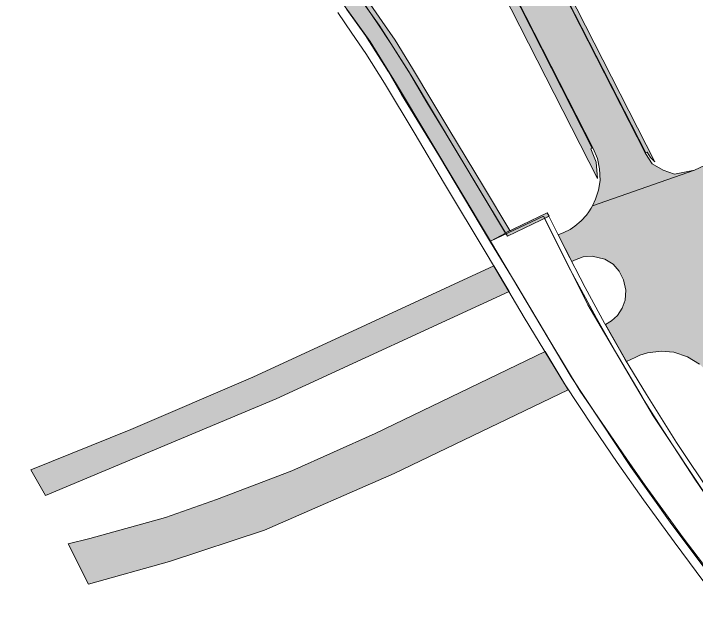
# Model space of a CAD drawing. Extents: x 2356431 to 2371438, y 6972864 to 6982525.
# Drawn here: x 2358109.27 to 2358134.23, y 6974351.33 to 6974373.39 of the extents above; entities that cross this region are included whole.
import ezdxf

# ---------------------------------------------------------------- set-up
doc = ezdxf.new("R2010")
doc.units = 0
doc.header["$LTSCALE"] = 5.6
for name, color, linetype, lineweight in [('1', 7, 'Continuous', 25), ('10', 7, 'Continuous', 13), ('12', 7, 'Continuous', 13), ('13', 7, 'Continuous', 13), ('9', 7, 'Continuous', 13)]:
    doc.layers.add(name, color=color, linetype=linetype, lineweight=lineweight)

msp = doc.modelspace()

# ---------------------------------------------------------------- hatches: boundary and pattern name
at = {"layer": '1'}
for points in [[(2358126.299, 6974366.987), (2358127.273, 6974365.363), (2358127.435, 6974365.448), (2358126.468, 6974367.062), (2358125.207, 6974369.157), (2358124.583, 6974370.203), (2358123.87, 6974371.384), (2358123.233, 6974372.413), (2358122.765, 6974373.099), (2358122.319, 6974373.74), (2358121.808, 6974374.448), (2358121.344, 6974375.061), (2358120.703, 6974375.878), (2358120.208, 6974376.465), (2358120.087, 6974376.34), (2358120.439, 6974375.91), (2358121.011, 6974375.21), (2358121.561, 6974374.488), (2358122.026, 6974373.854), (2358122.609, 6974373.022), (2358123.085, 6974372.297), (2358123.723, 6974371.289), (2358124.396, 6974370.143), (2358125.068, 6974369.045)], [(2358127.28, 6974365.366), (2358128.808, 6974366.104), (2358128.878, 6974365.976), (2358127.348, 6974365.242)]]:
    msp.add_hatch(color=256, dxfattribs=at).paths.add_polyline_path(points)
at = {"layer": '10'}
for points in [[(2358132.748, 6974367.966), (2358132.586, 6974368.119), (2358132.459, 6974368.318), (2358132.412, 6974368.295), (2358125.402, 6974382.006), (2358122.981, 6974386.905), (2358121.734, 6974389.591), (2358121.65, 6974390.114), (2358123.84, 6974385.567), (2358126.717, 6974379.798)], [(2358130.65, 6974367.354), (2358127.164, 6974374.185), (2358124.411, 6974379.583), (2358121.038, 6974386.198), (2358120.874, 6974387.319), (2358124.28, 6974380.559), (2358125.978, 6974377.281), (2358130.453, 6974368.466), (2358130.406, 6974368.443), (2358130.601, 6974367.958)]]:
    msp.add_hatch(color=256, dxfattribs=at).paths.add_polyline_path(points)
at = {"layer": '13'}
msp.add_hatch(color=256, dxfattribs=at).paths.add_polyline_path([(2358109.271, 6974384.57), (2358112.125, 6974382.759), (2358114.503, 6974380.962), (2358117.031, 6974378.707), (2358119.267, 6974376.341), (2358121.25, 6974373.862), (2358122.32, 6974372.37), (2358123.284, 6974370.804), (2358126.723, 6974365.065), (2358127.282, 6974365.36), (2358123.824, 6974371.128), (2358122.655, 6974372.963), (2358121.461, 6974374.646), (2358119.927, 6974376.54), (2358116.813, 6974379.784), (2358113.35, 6974382.655), (2358109.586, 6974385.116)])
at = {"layer": '9'}
for points in [[(2358122.778, 6974383.583), (2358130.493, 6974368.454), (2358130.642, 6974368.094), (2358130.724, 6974367.704), (2358130.738, 6974367.281), (2358130.684, 6974366.927), (2358130.576, 6974366.599), (2358130.461, 6974366.353), (2358134.192, 6974367.663), (2358133.464, 6974367.519), (2358133.05, 6974367.662), (2358132.649, 6974367.891), (2358132.406, 6974368.267), (2358125.829, 6974381.167), (2358123.126, 6974386.608), (2358120.137, 6974393.03), (2358120.653, 6974388.562), (2358120.873, 6974387.32)], [(2358135.005, 6974359.803), (2358134.764, 6974360.184), (2358134.381, 6974360.559), (2358133.939, 6974360.83), (2358133.435, 6974360.997), (2358132.975, 6974361.033), (2358132.477, 6974360.978), (2358132.199, 6974360.886), (2358132.025, 6974360.807), (2358131.713, 6974360.658), (2358130.941, 6974362.011), (2358131.162, 6974362.142), (2358131.378, 6974362.342), (2358131.544, 6974362.605), (2358131.653, 6974362.904), (2358131.687, 6974363.274), (2358131.601, 6974363.642), (2358131.434, 6974363.97), (2358131.223, 6974364.223), (2358130.916, 6974364.4), (2358130.449, 6974364.509), (2358130.116, 6974364.489), (2358129.808, 6974364.373), (2358129.701, 6974364.32), (2358129.206, 6974365.298), (2358129.418, 6974365.379), (2358129.647, 6974365.494), (2358129.82, 6974365.613), (2358130.052, 6974365.806), (2358130.239, 6974366.011), (2358130.329, 6974366.138), (2358130.417, 6974366.272), (2358130.461, 6974366.353), (2358134.192, 6974367.663), (2358135.473, 6974368.264), (2358137.584, 6974364.073), (2358135.899, 6974363.272), (2358135.602, 6974363.08), (2358135.352, 6974362.82), (2358135.224, 6974362.542), (2358135.136, 6974362.2), (2358135.153, 6974361.832), (2358135.282, 6974361.442), (2358135.877, 6974360.256)], [(2358110.442, 6974355.748), (2358118.878, 6974359.289), (2358127.408, 6974363.221), (2358126.85, 6974364.154), (2358122.173, 6974362.006), (2358118.026, 6974360.084), (2358113.56, 6974358.173), (2358109.899, 6974356.693)], [(2358112.014, 6974352.506), (2358114.971, 6974353.343), (2358118.459, 6974354.484), (2358123.208, 6974356.562), (2358129.566, 6974359.623), (2358128.729, 6974361.018), (2358122.504, 6974358.021), (2358119.451, 6974356.66), (2358116.7, 6974355.609), (2358114.828, 6974354.946), (2358112.063, 6974354.185), (2358111.265, 6974353.989)]]:
    msp.add_hatch(color=256, dxfattribs=at).paths.add_polyline_path(points)

# ---------------------------------------------------------------- linework, layer by layer
at = {"layer": '1', "lineweight": 13}
for points in [[(2358126.299, 6974366.987), (2358127.273, 6974365.363), (2358127.435, 6974365.448), (2358126.468, 6974367.062), (2358125.207, 6974369.157), (2358124.583, 6974370.203), (2358123.87, 6974371.384), (2358123.233, 6974372.413), (2358122.765, 6974373.099), (2358122.319, 6974373.74), (2358121.808, 6974374.448), (2358121.344, 6974375.061), (2358120.703, 6974375.878), (2358120.208, 6974376.465), (2358120.087, 6974376.34), (2358120.439, 6974375.91), (2358121.011, 6974375.21), (2358121.561, 6974374.488), (2358122.026, 6974373.854), (2358122.609, 6974373.022), (2358123.085, 6974372.297), (2358123.723, 6974371.289), (2358124.396, 6974370.143), (2358125.068, 6974369.045)], [(2358127.28, 6974365.366), (2358128.808, 6974366.104), (2358128.878, 6974365.976), (2358127.348, 6974365.242)]]:
    msp.add_lwpolyline(points, close=True, dxfattribs=at)
at = {"layer": '10'}
for points in [[(2358132.748, 6974367.966), (2358132.586, 6974368.119), (2358132.459, 6974368.318), (2358132.412, 6974368.295), (2358125.402, 6974382.006), (2358122.981, 6974386.905), (2358121.734, 6974389.591), (2358121.65, 6974390.114), (2358123.84, 6974385.567), (2358126.717, 6974379.798)], [(2358130.65, 6974367.354), (2358127.164, 6974374.185), (2358124.411, 6974379.583), (2358121.038, 6974386.198), (2358120.874, 6974387.319), (2358124.28, 6974380.559), (2358125.978, 6974377.281), (2358130.453, 6974368.466), (2358130.406, 6974368.443), (2358130.601, 6974367.958)]]:
    msp.add_lwpolyline(points, close=True, dxfattribs=at)
at = {"layer": '12'}
for points in [[(2358134.825, 6974352.213), (2358133.451, 6974354.06), (2358132.328, 6974355.601), (2358131.364, 6974356.964), (2358130.488, 6974358.256), (2358129.439, 6974359.839), (2358127.959, 6974362.269), (2358126.647, 6974364.499), (2358125.005, 6974367.224), (2358123.965, 6974368.977), (2358122.847, 6974370.847), (2358122.169, 6974371.926), (2358121.651, 6974372.677), (2358121.134, 6974373.427)], [(2358121.475, 6974373.543), (2358122.155, 6974372.586), (2358122.999, 6974371.254), (2358123.472, 6974370.435), (2358124.827, 6974368.223), (2358126.693, 6974365.083), (2358127.67, 6974363.493), (2358128.939, 6974361.348), (2358130.008, 6974359.576), (2358130.79, 6974358.442), (2358131.719, 6974357.088), (2358132.39, 6974356.119), (2358133.781, 6974354.203), (2358135.973, 6974351.33)], [(2358134.862, 6974355.706), (2358133.533, 6974357.694), (2358132.436, 6974359.448), (2358131.66, 6974360.731), (2358130.904, 6974362.065), (2358130.199, 6974363.365), (2358129.451, 6974364.81), (2358129.057, 6974365.588), (2358128.864, 6974365.982), (2358128.708, 6974365.898), (2358129.038, 6974365.23), (2358129.577, 6974364.157), (2358130.605, 6974362.24), (2358131.377, 6974360.892), (2358132.276, 6974359.363), (2358132.358, 6974359.23), (2358132.561, 6974358.897), (2358132.937, 6974358.299), (2358134.207, 6974356.357), (2358135.628, 6974354.278)]]:
    msp.add_lwpolyline(points, dxfattribs=at)
at = {"layer": '13'}
msp.add_lwpolyline([(2358109.271, 6974384.57), (2358112.125, 6974382.759), (2358114.503, 6974380.962), (2358117.031, 6974378.707), (2358119.267, 6974376.341), (2358121.25, 6974373.862), (2358122.32, 6974372.37), (2358123.284, 6974370.804), (2358126.723, 6974365.065), (2358127.282, 6974365.36), (2358123.824, 6974371.128), (2358122.655, 6974372.963), (2358121.461, 6974374.646), (2358119.927, 6974376.54), (2358116.813, 6974379.784), (2358113.35, 6974382.655), (2358109.586, 6974385.116)], close=True, dxfattribs=at)
msp.add_lwpolyline([(2358134.871, 6974355.387), (2358132.688, 6974358.67), (2358130.286, 6974362.736), (2358129.237, 6974364.843), (2358128.664, 6974365.981), (2358126.723, 6974365.065), (2358129.686, 6974360.097), (2358131.855, 6974356.82), (2358133.366, 6974354.698), (2358134.878, 6974352.678)], dxfattribs=at)
at = {"layer": '9'}
for points in [[(2358122.778, 6974383.583), (2358130.493, 6974368.454), (2358130.642, 6974368.094), (2358130.724, 6974367.704), (2358130.738, 6974367.281), (2358130.684, 6974366.927), (2358130.576, 6974366.599), (2358130.461, 6974366.353), (2358134.192, 6974367.663), (2358133.464, 6974367.519), (2358133.05, 6974367.662), (2358132.649, 6974367.891), (2358132.406, 6974368.267), (2358125.829, 6974381.167), (2358123.126, 6974386.608), (2358120.137, 6974393.03), (2358120.653, 6974388.562), (2358120.873, 6974387.32)], [(2358110.442, 6974355.748), (2358118.878, 6974359.289), (2358127.408, 6974363.221), (2358126.85, 6974364.154), (2358122.173, 6974362.006), (2358118.026, 6974360.084), (2358113.56, 6974358.173), (2358109.899, 6974356.693)], [(2358112.014, 6974352.506), (2358114.971, 6974353.343), (2358118.459, 6974354.484), (2358123.208, 6974356.562), (2358129.566, 6974359.623), (2358128.729, 6974361.018), (2358122.504, 6974358.021), (2358119.451, 6974356.66), (2358116.7, 6974355.609), (2358114.828, 6974354.946), (2358112.063, 6974354.185), (2358111.265, 6974353.989)]]:
    msp.add_lwpolyline(points, close=True, dxfattribs=at)
msp.add_lwpolyline([(2358134.381, 6974360.559), (2358133.939, 6974360.83), (2358133.435, 6974360.997), (2358132.975, 6974361.033), (2358132.477, 6974360.978), (2358132.199, 6974360.886), (2358132.025, 6974360.807), (2358131.713, 6974360.658), (2358130.941, 6974362.011), (2358131.162, 6974362.142), (2358131.378, 6974362.342), (2358131.544, 6974362.605), (2358131.653, 6974362.904), (2358131.687, 6974363.274), (2358131.601, 6974363.642), (2358131.434, 6974363.97), (2358131.223, 6974364.223), (2358130.916, 6974364.4), (2358130.449, 6974364.509), (2358130.116, 6974364.489), (2358129.808, 6974364.373), (2358129.701, 6974364.32), (2358129.206, 6974365.298), (2358129.418, 6974365.379), (2358129.647, 6974365.494), (2358129.82, 6974365.613), (2358130.052, 6974365.806), (2358130.239, 6974366.011), (2358130.329, 6974366.138), (2358130.417, 6974366.272), (2358130.461, 6974366.353), (2358134.192, 6974367.663), (2358135.473, 6974368.264)], dxfattribs=at)

doc.saveas('drawing.dxf')
